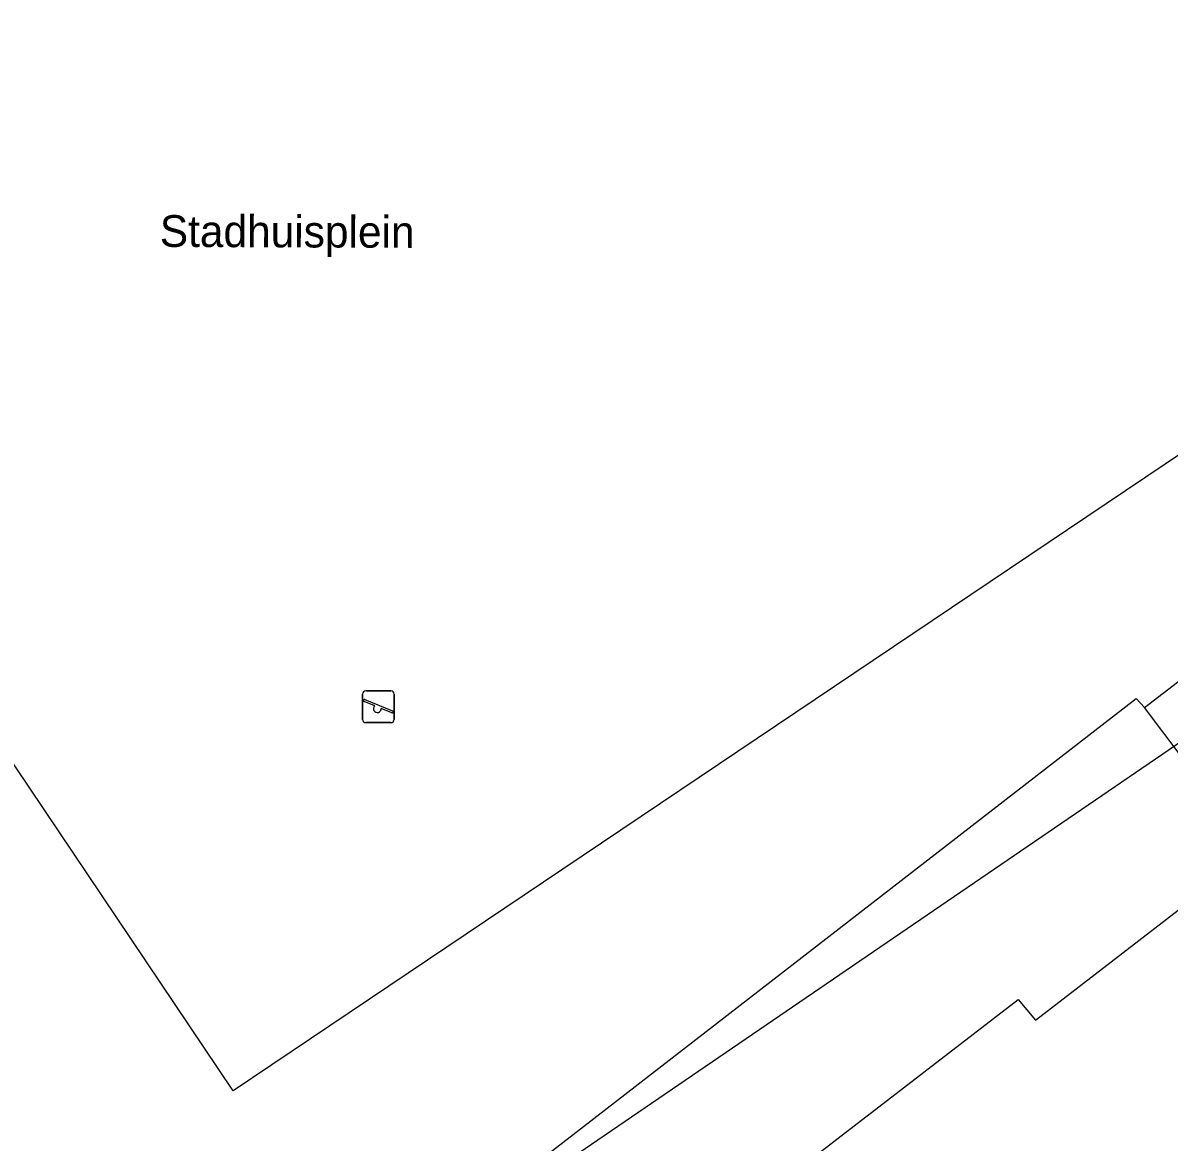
# Model space of a CAD drawing. Extents: x 161087 to 161922, y 382574 to 383873.
# Drawn here: x 161449.05 to 161485.18, y 382895.21 to 382930.5 of the extents above; entities that cross this region are included whole.
import ezdxf

# ---------------------------------------------------------------- set-up
doc = ezdxf.new("R2010")
doc.units = 0
for name, color, linetype in [('IMGEO_Openbare_ruimte_label', 7, 'Continuous'), ('IMGEO_Pand', 7, 'Continuous'), ('IMGEO_Pand_overbouw', 7, 'Continuous'), ('IMGEO_Speelvoorziening', 7, 'Continuous'), ('IMGEO_Voetgangersgebied_open', 7, 'Continuous'), ('IMGEO_Voetpad_op_trap', 7, 'Continuous')]:
    doc.layers.add(name, color=color, linetype=linetype)

msp = doc.modelspace()

# ---------------------------------------------------------------- linework, layer by layer
at = {"layer": 'IMGEO_Pand'}
msp.add_lwpolyline([(161496.266, 382848.732), (161495.302, 382847.988), (161473.698, 382875.969), (161465.241, 382886.911), (161469.189, 382889.988), (161468.666, 382890.646), (161480.418, 382899.706), (161480.962, 382899.05), (161500, 382913.739), (161504.189, 382916.971), (161504.422, 382917.152)], dxfattribs=at)
at = {"layer": 'IMGEO_Pand_overbouw'}
msp.add_lwpolyline([(161492.605, 382965.232), (161429.792, 382922.791), (161453.212, 382885.739), (161522.217, 382932.918), (161506.849, 382955.782), (161501.427, 382952.07)], close=True, dxfattribs=at)
at = {"layer": 'IMGEO_Speelvoorziening'}
for p, q in [((161459.76, 382908.536), (161459.76, 382909.336)), ((161459.76, 382909.336), (161459.76, 382908.536)), ((161460.143, 382908.964), (161459.804, 382909.101)), ((161459.829, 382909.161), (161460.705, 382908.808)), ((161459.86, 382909.436), (161460.65, 382909.436)), ((161460.65, 382909.436), (161459.86, 382909.436)), ((161460.75, 382909.336), (161460.75, 382908.536)), ((161460.75, 382908.536), (161460.75, 382909.336)), ((161460.681, 382908.748), (161460.341, 382908.885)), ((161460.65, 382908.436), (161459.86, 382908.436)), ((161459.86, 382908.436), (161460.65, 382908.436))]:
    msp.add_line(p, q, dxfattribs=at)
for centre, radius, start, end in [((161459.86, 382909.336), 0.1, 90, 180), ((161459.86, 382909.336), 0.1, 90, 180), ((161459.817, 382909.131), 0.0327, 68.078, 248.078), ((161460.65, 382909.336), 0.1, 0, 90), ((161460.65, 382909.336), 0.1, 360, 90), ((161460.222, 382908.874), 0.12, 130.9928, 5.1632), ((161460.693, 382908.778), 0.0327, 248.078, 68.078), ((161459.86, 382908.536), 0.1, 180, 270), ((161459.86, 382908.536), 0.1, 180, 270), ((161460.65, 382908.536), 0.1, 270, 0), ((161460.65, 382908.536), 0.1, 270, 0)]:
    msp.add_arc(centre, radius, start, end, dxfattribs=at)
at = {"layer": 'IMGEO_Voetgangersgebied_open'}
for points in [[(161496.661, 382924.391), (161455.681, 382896.825), (161428.165, 382937.798), (161469.152, 382965.318), (161496.661, 382924.391)], [(161464.634, 382881.042), (161458.339, 382889.209), (161484.144, 382909.195), (161484.399, 382908.913)]]:
    msp.add_lwpolyline(points, dxfattribs=at)
at = {"layer": 'IMGEO_Voetpad_op_trap'}
for points in [[(161484.399, 382908.913), (161491.418, 382914.303)], [(161491.418, 382914.303), (161492.692, 382912.683), (161485.65, 382907.256), (161484.399, 382908.913)]]:
    msp.add_lwpolyline(points, dxfattribs=at)

# ---------------------------------------------------------------- texts
at = {"layer": 'IMGEO_Openbare_ruimte_label'}
msp.add_text('Stadhuisplein', height=1, rotation=359.7708, dxfattribs=at).set_placement((161453.365, 382923.439))

doc.saveas('drawing.dxf')
